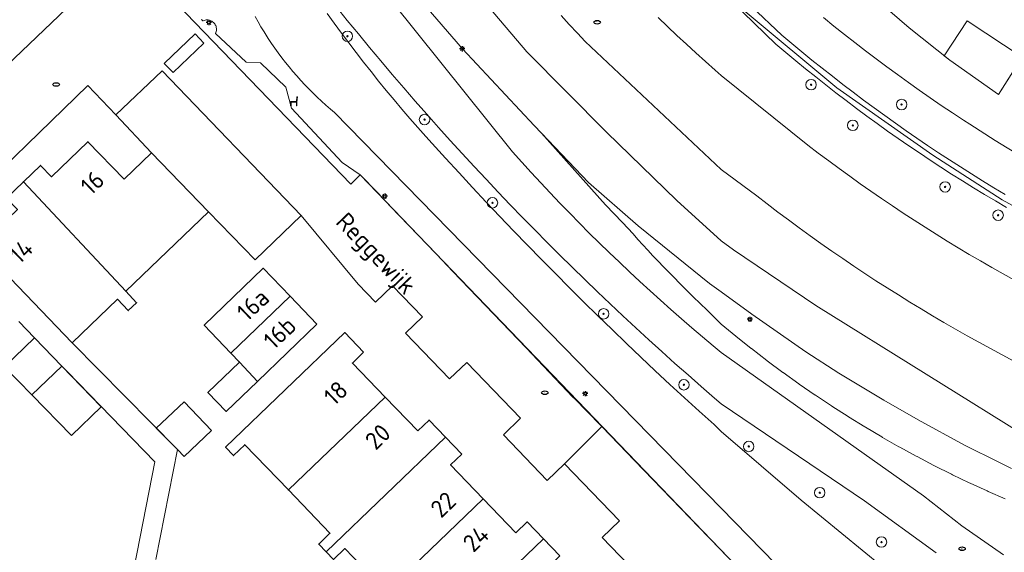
# Model space of a CAD drawing. Header units: metres. Extents: x 152610 to 160096, y 456114 to 462495.
# Tile 590 of 938: x 158446 to 158522, y 460368 to 460408. Entities that reach past the tile are written whole.
import ezdxf
from ezdxf.enums import TextEntityAlignment as Align

# ---------------------------------------------------------------- set-up
doc = ezdxf.new("R2010")
doc.units = ezdxf.units.M
doc.header["$LTSCALE"] = 0.5
doc.layers.get('0').update_dxf_attribs({"linetype": 'CONTINUOUS'})
for name, color, linetype, lineweight in [('B-PV-GR-BEPLANTING_CULTUUR_BOSPLANTSOEN-GV', 251, 'CONTINUOUS', 18), ('B-PV-GR-BOOM-S', 251, 'CONTINUOUS', 25), ('B-PV-GW-TALUD_KRUIN-G', 251, 'CONTINUOUS', 18), ('B-PV-IE-MEUBILAIR-S', 251, 'CONTINUOUS', 25), ('B-PV-IE-MEUBILAIR_WEGMEUBILAIR-S', 251, 'CONTINUOUS', 25), ('B-PV-IE-TERREINAFSCHEIDING_KUNSTMATIG_MUUR-G', 251, 'IE-TERREINAFSCHEIDING_KUNSTMATIG-SO', 18), ('B-PV-KW-KUNSTWERK_GELUIDSWERING_SCHERM-G', 251, 'CONTINUOUS', 18), ('B-PV-OG-BEBOUWING-GV', 6, 'CONTINUOUS', 35), ('B-PV-OG-BEBOUWING-T18', 1, 'CONTINUOUS', 18), ('B-PV-OG-BEBOUWING_SCHUUR-GV', 251, 'CONTINUOUS', 18), ('B-PV-OG-TERREIN_BEGROEID-GV', 251, 'CONTINUOUS', 18), ('B-PV-OG-TOPOGRAFIE-T18', 1, 'CONTINUOUS', 18), ('B-PV-VH-GESLOTENVERHARDING_ASFALT-GV', 251, 'CONTINUOUS', 18), ('B-PV-VH-OPENVERHARDING_BETONSTRAATSTEEN-GV', 251, 'CONTINUOUS', 18), ('B-PV-VH-OPENVERHARDING_TEGEL-GV', 251, 'CONTINUOUS', 18)]:
    doc.layers.add(name, color=color, linetype=linetype, lineweight=lineweight)
doc.styles.add('NLCS-ISO', font='NLCS-ISO.ttf')
doc.styles.add('NLCS-ISO-M750-T18', font='NLCS-ISO.ttf', dxfattribs={"height": 1.35})
doc.linetypes.add('IE-TERREINAFSCHEIDING_KUNSTMATIG-SO', pattern='A,4,[82,NLCS.SHX,S=0.75,R=90,X=0,Y=0],4,-2', length=10)

# ---------------------------------------------------------------- blocks, each defined once
blk = doc.blocks.new('SIE-MEUBILAIR_PAAL_LICHTMAST-SO')
for points in [[(-0.62, 0), (-1, 0)], [(-0.71, 0.71), (-0.44, 0.44)], [(0, 1), (0, 0.62)], [(0.44, 0.44), (0.71, 0.71)], [(1, 0), (0.62, 0)], [(-0.71, -0.71), (-0.44, -0.44)], [(0, -0.62), (0, -1)], [(0.44, -0.44), (0.71, -0.71)]]:
    blk.add_lwpolyline(points)
blk.add_circle((0, 0), 0.5)
blk = doc.blocks.new('SIE-MEUBILAIR_PUT_RIOOLPUT-SO')
blk.add_ellipse((0, 0), major_axis=(1.25, 0), ratio=0.54)
at = {"style": 'NLCS-ISO'}
blk.add_text('ri', height=0.75, dxfattribs=at).set_placement((-0.04, 0.07), align=Align.MIDDLE_CENTER)
blk = doc.blocks.new('SIE-WEG_ZITBANK-SO')
at = {"color": 0, "linetype": 'ByBlock', "lineweight": 18}
blk.add_lwpolyline([(-0.91, -1.63), (-0.91, -0.2), (1.09, -0.2), (1.09, -1.63), (1.29, -1.63), (1.29, -0.21), (1.54, 1.78), (1.33, 1.78), (1.11, 0), (-1.11, 0), (-1.11, -1.63)], close=True, dxfattribs=at)
blk = doc.blocks.new('SGR-BOOM_GBKN-SO')
at = {"linetype": 'ByBlock', "lineweight": 18}
h = blk.add_hatch(color=0, dxfattribs=at)
h.dxf.hatch_style = 1
edge = h.paths.add_edge_path()
edge.add_arc((0, 0), 0.25, 0, 360)
at = {"color": 0, "linetype": 'ByBlock', "lineweight": 18}
for radius in [2, 0.25]:
    blk.add_circle((0, 0), radius, dxfattribs=at)
at = {"color": 0, "linetype": 'ByBlock', "lineweight": 18, "style": 'NLCS-ISO'}
blk.add_attdef('SOORT', (2.5, 0), '', height=1.5, dxfattribs=at)

msp = doc.modelspace()

# ---------------------------------------------------------------- linework, layer by layer
at = {"layer": 'B-PV-GR-BEPLANTING_CULTUUR_BOSPLANTSOEN-GV', "flags": 128}
for points in [[(158521.653, 460394.902), (158520.797, 460395.415), (158519.944, 460395.936), (158519.096, 460396.463), (158518.253, 460396.997), (158517.413, 460397.538), (158516.578, 460398.086), (158515.747, 460398.64), (158514.921, 460399.201), (158514.1, 460399.768), (158513.282, 460400.342), (158512.47, 460400.923), (158511.662, 460401.51), (158510.859, 460402.103), (158510.061, 460402.703), (158509.267, 460403.31), (158508.479, 460403.922), (158507.695, 460404.541), (158506.917, 460405.166), (158506.143, 460405.798), (158505.374, 460406.435), (158504.611, 460407.079), (158500, 460411.463)], [(158500, 460411.463), (158504.611, 460407.079), (158505.374, 460406.435), (158506.143, 460405.798), (158506.917, 460405.166), (158507.695, 460404.541), (158508.479, 460403.922), (158509.267, 460403.31), (158510.061, 460402.703), (158510.859, 460402.103), (158511.662, 460401.51), (158512.47, 460400.923), (158513.282, 460400.342), (158514.1, 460399.768), (158514.921, 460399.201), (158515.747, 460398.64), (158516.578, 460398.086), (158517.413, 460397.538), (158518.253, 460396.997), (158519.096, 460396.463), (158519.944, 460395.936), (158520.797, 460395.415), (158521.653, 460394.902)], [(158500, 460410.444), (158504.174, 460406.373), (158504.924, 460405.739), (158505.678, 460405.111), (158506.438, 460404.489), (158507.203, 460403.874), (158507.973, 460403.265), (158508.747, 460402.662), (158509.527, 460402.065), (158510.311, 460401.475), (158511.101, 460400.891), (158511.895, 460400.313), (158512.693, 460399.743), (158513.497, 460399.178), (158514.304, 460398.62), (158515.117, 460398.069), (158515.933, 460397.525), (158516.755, 460396.987), (158517.58, 460396.456), (158518.41, 460395.931), (158519.244, 460395.413), (158520.083, 460394.903), (158520.925, 460394.399), (158521.772, 460393.902)], [(158521.772, 460393.902), (158520.925, 460394.399), (158520.083, 460394.903), (158519.244, 460395.413), (158518.41, 460395.931), (158517.58, 460396.456), (158516.755, 460396.987), (158515.933, 460397.525), (158515.117, 460398.069), (158514.304, 460398.62), (158513.497, 460399.178), (158512.693, 460399.743), (158511.895, 460400.313), (158511.101, 460400.891), (158510.311, 460401.475), (158509.527, 460402.065), (158508.747, 460402.662), (158507.973, 460403.265), (158507.203, 460403.874), (158506.438, 460404.489), (158505.678, 460405.111), (158504.924, 460405.739), (158504.174, 460406.373), (158500, 460410.444)], [(158523.835, 460406.752), (158521.16, 460402.529), (158517.443, 460405.151), (158514.333, 460407.618), (158512.122, 460409.533)], [(158512.312, 460366.451), (158506.1, 460371.551), (158500, 460376.786), (158499.447, 460377.315), (158498.319, 460378.334), (158497.196, 460379.359), (158496.078, 460380.39), (158494.966, 460381.427), (158493.86, 460382.47), (158492.759, 460383.518), (158491.663, 460384.572), (158490.573, 460385.632), (158489.489, 460386.698), (158488.41, 460387.769), (158487.337, 460388.846), (158486.269, 460389.929), (158485.208, 460391.017), (158484.152, 460392.111), (158483.102, 460393.21), (158482.057, 460394.315), (158481.019, 460395.425), (158479.986, 460396.541), (158478.959, 460397.662), (158477.938, 460398.789), (158477.459, 460399.32), (158476.843, 460400.013), (158476.233, 460400.712), (158475.629, 460401.416), (158475.031, 460402.125), (158474.439, 460402.839), (158473.854, 460403.559), (158473.274, 460404.283), (158472.701, 460405.012), (158472.134, 460405.747), (158471.574, 460406.486), (158471.02, 460407.23), (158470.472, 460407.978), (158469.931, 460408.732)], [(158460.34, 460408.286), (158460.37, 460408.241), (158460.401, 460408.196), (158460.433, 460408.152), (158460.466, 460408.168), (158460.537, 460408.195), (158460.611, 460408.215), (158460.685, 460408.226), (158460.761, 460408.23), (158460.837, 460408.226), (158460.912, 460408.214), (158460.985, 460408.194), (158461.056, 460408.166), (158461.123, 460408.132), (158461.187, 460408.09), (158461.245, 460408.042), (158461.299, 460407.988), (158461.346, 460407.928), (158461.387, 460407.864), (158461.42, 460407.797), (158461.447, 460407.725), (158461.466, 460407.652), (158461.477, 460407.577), (158461.48, 460407.501), (158461.475, 460407.425), (158461.462, 460407.35), (158461.441, 460407.277), (158461.413, 460407.207), (158463.75, 460405), (158464.83, 460404.95), (158466.78, 460403.09), (158467.2, 460401.49), (158471.06, 460397.35), (158472.45, 460396.4), (158473.779, 460395.011), (158474.766, 460393.98), (158478.264, 460390.325), (158479.515, 460389.019), (158485.116, 460383.167), (158486.425, 460381.788), (158488.674, 460379.42), (158488.82, 460379.29), (158489.721, 460378.375), (158490.896, 460377.158), (158492.177, 460375.83), (158493.388, 460374.571), (158499.022, 460368.723), (158500, 460367.711), (158500.304, 460367.396)], [(158464.427, 460408.484), (158464.648, 460408.091), (158464.875, 460407.702), (158465.11, 460407.317), (158465.184, 460407.198), (158465.427, 460406.818), (158465.677, 460406.443), (158465.934, 460406.072), (158466.197, 460405.706), (158466.467, 460405.345), (158466.743, 460404.988), (158467.025, 460404.637), (158467.314, 460404.29), (158467.608, 460403.949), (158467.909, 460403.613), (158468.216, 460403.282), (158468.528, 460402.957), (158468.846, 460402.637), (158469.17, 460402.323), (158469.499, 460402.015), (158469.834, 460401.713), (158470.174, 460401.417), (158470.489, 460401.151), (158500, 460370.919), (158511.44, 460359.2)], [(158511.44, 460359.2), (158500, 460370.919), (158470.489, 460401.151), (158470.174, 460401.417), (158469.834, 460401.713), (158469.499, 460402.015), (158469.17, 460402.323), (158468.846, 460402.637), (158468.528, 460402.957), (158468.216, 460403.282), (158467.909, 460403.613), (158467.608, 460403.949), (158467.314, 460404.29), (158467.025, 460404.637), (158466.743, 460404.988), (158466.467, 460405.345), (158466.197, 460405.706), (158465.934, 460406.072), (158465.677, 460406.443), (158465.427, 460406.818), (158465.184, 460407.198), (158465.11, 460407.317), (158464.875, 460407.702), (158464.648, 460408.091), (158464.427, 460408.484)], [(158495.193, 460408.415), (158495.903, 460407.731), (158496.618, 460407.052), (158497.339, 460406.379), (158498.065, 460405.711), (158498.797, 460405.05), (158499.534, 460404.395), (158500, 460403.986), (158506.617, 460398.654), (158507.405, 460398.052), (158508.199, 460397.457), (158508.997, 460396.868), (158509.8, 460396.286), (158510.607, 460395.71), (158511.419, 460395.141), (158512.236, 460394.578), (158513.057, 460394.022), (158513.883, 460393.472), (158514.713, 460392.929), (158515.547, 460392.393), (158516.386, 460391.864), (158517.229, 460391.341), (158518.076, 460390.825), (158518.927, 460390.316), (158519.783, 460389.814), (158520.642, 460389.319), (158521.505, 460388.831), (158522.373, 460388.35)], [(158507.799, 460408.404), (158508.592, 460407.763), (158509.39, 460407.128), (158510.192, 460406.5), (158511, 460405.878), (158511.813, 460405.262), (158512.63, 460404.653), (158513.452, 460404.05), (158514.279, 460403.453), (158515.11, 460402.863), (158515.946, 460402.28), (158516.787, 460401.703), (158517.632, 460401.133), (158518.481, 460400.57), (158518.956, 460400.259), (158520.89, 460399.023), (158522.846, 460397.822)], [(158522.846, 460397.822), (158520.89, 460399.023), (158518.956, 460400.259), (158518.481, 460400.57), (158517.632, 460401.133), (158516.787, 460401.703), (158515.946, 460402.28), (158515.11, 460402.863), (158514.279, 460403.453), (158513.452, 460404.05), (158512.63, 460404.653), (158511.813, 460405.262), (158511, 460405.878), (158510.192, 460406.5), (158509.39, 460407.128), (158508.592, 460407.763), (158507.799, 460408.404)]]:
    msp.add_lwpolyline(points, dxfattribs=at)
at = {"layer": 'B-PV-GW-TALUD_KRUIN-G', "flags": 128}
for points in [[(158500, 460411.463), (158504.611, 460407.079), (158505.374, 460406.435), (158506.143, 460405.798), (158506.917, 460405.166), (158507.695, 460404.541), (158508.479, 460403.922), (158509.267, 460403.31), (158510.061, 460402.703), (158510.859, 460402.103), (158511.662, 460401.51), (158512.47, 460400.923), (158513.282, 460400.342), (158514.1, 460399.768), (158514.921, 460399.201), (158515.747, 460398.64), (158516.578, 460398.086), (158517.413, 460397.538), (158518.253, 460396.997), (158519.096, 460396.463), (158519.944, 460395.936), (158520.797, 460395.415), (158521.653, 460394.902)], [(158521.772, 460393.902), (158520.925, 460394.399), (158520.083, 460394.903), (158519.244, 460395.413), (158518.41, 460395.931), (158517.58, 460396.456), (158516.755, 460396.987), (158515.933, 460397.525), (158515.117, 460398.069), (158514.304, 460398.62), (158513.497, 460399.178), (158512.693, 460399.743), (158511.895, 460400.313), (158511.101, 460400.891), (158510.311, 460401.475), (158509.527, 460402.065), (158508.747, 460402.662), (158507.973, 460403.265), (158507.203, 460403.874), (158506.438, 460404.489), (158505.678, 460405.111), (158504.924, 460405.739), (158504.174, 460406.373), (158500, 460410.444)], [(158464.427, 460408.484), (158464.648, 460408.091), (158464.875, 460407.702), (158465.11, 460407.317), (158465.184, 460407.198), (158465.427, 460406.818), (158465.677, 460406.443), (158465.934, 460406.072), (158466.197, 460405.706), (158466.467, 460405.345), (158466.743, 460404.988), (158467.025, 460404.637), (158467.314, 460404.29), (158467.608, 460403.949), (158467.909, 460403.613), (158468.216, 460403.282), (158468.528, 460402.957), (158468.846, 460402.637), (158469.17, 460402.323), (158469.499, 460402.015), (158469.834, 460401.713), (158470.174, 460401.417), (158470.489, 460401.151), (158500, 460370.919), (158511.44, 460359.2)], [(158511.44, 460359.2), (158500, 460370.919), (158470.489, 460401.151), (158470.174, 460401.417), (158469.834, 460401.713), (158469.499, 460402.015), (158469.17, 460402.323), (158468.846, 460402.637), (158468.528, 460402.957), (158468.216, 460403.282), (158467.909, 460403.613), (158467.608, 460403.949), (158467.314, 460404.29), (158467.025, 460404.637), (158466.743, 460404.988), (158466.467, 460405.345), (158466.197, 460405.706), (158465.934, 460406.072), (158465.677, 460406.443), (158465.427, 460406.818), (158465.184, 460407.198), (158465.11, 460407.317), (158464.875, 460407.702), (158464.648, 460408.091), (158464.427, 460408.484)]]:
    msp.add_lwpolyline(points, dxfattribs=at)
at = {"layer": 'B-PV-IE-TERREINAFSCHEIDING_KUNSTMATIG_MUUR-G', "flags": 128}
msp.add_lwpolyline([(158521.378, 460352.995), (158519.81, 460353.4), (158518.61, 460348.46), (158516.66, 460348.98), (158504.92, 460361.11), (158505.65, 460361.84), (158472.45, 460396.4), (158471.72, 460395.68), (158459.15, 460408.74), (158457.59, 460410.52), (158457.195, 460410.765), (158457.671, 460411.025), (158458.075, 460411.348), (158458.542, 460411.86), (158459.034, 460412.515), (158459.341, 460413.252), (158459.558, 460414.069), (158459.574, 460414.805), (158459.526, 460415.424), (158459.405, 460415.945), (158459.195, 460416.538), (158459.002, 460416.942), (158457.131, 460418.899), (158445.14, 460431.21), (158444.689, 460431.784), (158444.407, 460432.439), (158444.157, 460433.194), (158444.004, 460433.903), (158443.996, 460434.657), (158444.036, 460435.348), (158444.194, 460436.06), (158445.856, 460441.519)], dxfattribs=at)
at = {"layer": 'B-PV-KW-KUNSTWERK_GELUIDSWERING_SCHERM-G', "flags": 128}
msp.add_lwpolyline([(158635.895, 460374.715), (158616.245, 460375.828), (158588.023, 460377.633), (158574.598, 460378.252), (158568.22, 460378.944), (158561.841, 460379.877), (158555.617, 460381.179), (158543.247, 460384.798), (158537.224, 460386.746), (158526.863, 460391.505), (158521.436, 460394.486), (158516.155, 460397.889), (158508.817, 460403.034), (158501.81, 460408.879), (158493.408, 460416.547), (158489.36, 460421.368), (158485.699, 460426.854), (158482.281, 460431.865), (158479.168, 460436.534), (158477.475, 460441.086), (158476.62, 460445.072), (158476.128, 460448.475), (158475.862, 460451.286)], dxfattribs=at)
at = {"layer": 'B-PV-OG-BEBOUWING-GV', "flags": 128}
for points in [[(158454.44, 460396.06), (158451.67, 460398.93), (158448.88, 460396.25), (158448.05, 460397.12), (158446.75, 460395.87), (158446.748, 460395.868), (158454.55, 460387.5), (158460.86, 460393.56), (158456.53, 460398.07)], [(158454.55, 460387.5), (158446.748, 460395.868), (158445.45, 460394.62), (158446.29, 460393.76), (158443.497, 460391.073), (158443.37, 460390.95), (158450.46, 460383.57), (158453.92, 460386.89), (158454.75, 460386.03), (158455.38, 460386.63)], [(158467.09, 460387.12), (158465.05, 460389.26), (158460.54, 460384.9), (158462.58, 460382.77)], [(158469.13, 460384.98), (158467.09, 460387.12), (158462.58, 460382.77), (158463.24, 460382.09), (158464.602, 460380.616)], [(158447.587, 460383.945), (158445.31, 460381.739), (158447.397, 460379.584), (158449.675, 460381.791)], [(158472.71, 460382.85), (158471.28, 460384.34), (158462.17, 460375.58), (158462.77, 460374.95), (158463.64, 460375.78), (158466.97, 460372.32), (158474.34, 460379.42), (158471.85, 460382.01)], [(158464.602, 460380.616), (158463.24, 460382.09), (158460.83, 460379.76), (158462.22, 460378.32)], [(158476.84, 460376.83), (158474.34, 460379.42), (158466.97, 460372.32), (158470.14, 460369.02), (158469.28, 460368.19), (158469.851, 460367.599), (158478.95, 460376.36), (158477.7, 460377.66)], [(158480.2, 460375.06), (158478.95, 460376.36), (158469.851, 460367.599), (158470.41, 460367.01), (158471.28, 460367.84), (158474.45, 460364.54), (158481.83, 460371.64), (158479.34, 460374.23)], [(158484.33, 460369.04), (158481.83, 460371.64), (158474.45, 460364.54), (158477.63, 460361.24), (158476.77, 460360.41), (158477.33, 460359.82), (158486.44, 460368.58), (158485.19, 460369.88)], [(158487.69, 460367.28), (158486.44, 460368.58), (158477.33, 460359.82), (158477.9, 460359.23), (158478.77, 460360.06), (158481.94, 460356.76), (158489.32, 460363.86), (158486.82, 460366.45)]]:
    msp.add_lwpolyline(points, close=True, dxfattribs=at)
at = {"layer": 'B-PV-OG-BEBOUWING_SCHUUR-GV', "flags": 128}
for points in [[(158522.962, 460405.374), (158518.773, 460408.157), (158517.006, 460405.498), (158517.443, 460405.151), (158521.16, 460402.529)], [(158452.687, 460378.683), (158449.675, 460381.791), (158447.397, 460379.584), (158450.409, 460376.476)], [(158461.102, 460376.862), (158459.006, 460379.064), (158456.885, 460377.045), (158458.494, 460375.411), (158459.018, 460374.878)]]:
    msp.add_lwpolyline(points, close=True, dxfattribs=at)
at = {"layer": 'B-PV-OG-TERREIN_BEGROEID-GV', "flags": 128}
for points in [[(158465.806, 460420.98), (158484.071, 460398.158), (158484.783, 460397.363), (158485.501, 460396.573), (158486.225, 460395.789), (158486.954, 460395.01), (158487.69, 460394.236), (158488.431, 460393.468), (158489.178, 460392.706), (158489.93, 460391.949), (158490.689, 460391.198), (158491.453, 460390.453), (158492.222, 460389.713), (158492.997, 460388.979), (158493.777, 460388.251), (158494.563, 460387.529), (158495.355, 460386.813), (158496.151, 460386.102), (158496.953, 460385.398), (158497.76, 460384.7), (158498.573, 460384.008), (158499.391, 460383.322), (158500, 460382.817), (158511.503, 460374.64), (158515.437, 460371.885), (158518.348, 460369.582), (158521.535, 460367.372)], [(158521.66, 460371.638), (158520.37, 460372.203), (158520.282, 460372.243), (158518.996, 460372.833), (158518.914, 460372.872), (158517.633, 460373.487), (158517.558, 460373.524), (158516.282, 460374.165), (158516.212, 460374.201), (158514.943, 460374.866), (158514.88, 460374.9), (158513.616, 460375.59), (158513.559, 460375.622), (158512.303, 460376.338), (158512.251, 460376.368), (158511.002, 460377.108), (158510.956, 460377.136), (158509.715, 460377.9), (158509.675, 460377.926), (158508.442, 460378.715), (158508.407, 460378.738), (158507.184, 460379.552), (158507.154, 460379.573), (158505.94, 460380.411), (158505.916, 460380.429), (158504.712, 460381.292), (158504.692, 460381.306), (158503.499, 460382.194), (158503.485, 460382.205), (158502.302, 460383.117), (158502.293, 460383.124), (158501.121, 460384.06), (158501.117, 460384.064), (158500, 460384.988), (158498.921, 460386.069), (158497.859, 460387.08), (158497.443, 460387.491), (158497.335, 460387.593), (158497.23, 460387.701), (158494.779, 460390.22), (158494.397, 460390.632), (158494.018, 460391.047), (158493.641, 460391.464), (158493.267, 460391.883), (158492.471, 460392.75), (158491.164, 460394.107), (158486.284, 460399.569), (158485.711, 460400.17), (158480.259, 460406.028), (158476.326, 460410.57)], [(158469.931, 460408.732), (158470.472, 460407.978), (158471.02, 460407.23), (158471.574, 460406.486), (158472.134, 460405.747), (158472.701, 460405.012), (158473.274, 460404.283), (158473.854, 460403.559), (158474.439, 460402.839), (158475.031, 460402.125), (158475.629, 460401.416), (158476.233, 460400.712), (158476.843, 460400.013), (158477.459, 460399.32), (158477.938, 460398.789), (158478.959, 460397.662), (158479.986, 460396.541), (158481.019, 460395.425), (158482.057, 460394.315), (158483.102, 460393.21), (158484.152, 460392.111), (158485.208, 460391.017), (158486.269, 460389.929), (158487.337, 460388.846), (158488.41, 460387.769), (158489.489, 460386.698), (158490.573, 460385.632), (158491.663, 460384.572), (158492.759, 460383.518), (158493.86, 460382.47), (158494.966, 460381.427), (158496.078, 460380.39), (158497.196, 460379.359), (158498.319, 460378.334), (158499.447, 460377.315), (158500, 460376.786), (158506.1, 460371.551), (158512.312, 460366.451)], [(158516.395, 460367.518), (158510.936, 460371.486), (158500.002, 460378.901), (158499.49, 460379.34), (158498.475, 460380.219), (158497.465, 460381.104), (158496.46, 460381.995), (158495.46, 460382.892), (158494.466, 460383.795), (158493.478, 460384.704), (158492.495, 460385.619), (158491.517, 460386.539), (158490.545, 460387.465), (158489.578, 460388.397), (158488.617, 460389.335), (158487.661, 460390.279), (158486.711, 460391.228), (158485.767, 460392.183), (158484.828, 460393.143), (158483.895, 460394.109), (158482.968, 460395.081), (158482.047, 460396.058), (158481.132, 460397.041), (158480.222, 460398.029), (158479.319, 460399.022), (158478.421, 460400.021), (158477.529, 460401.025), (158476.643, 460402.034), (158475.764, 460403.049), (158474.89, 460404.069), (158474.023, 460405.094), (158473.161, 460406.124), (158472.306, 460407.16), (158471.457, 460408.2), (158470.614, 460409.245)], [(158487.785, 460408.565), (158488.403, 460407.888), (158489.028, 460407.216), (158489.624, 460406.586), (158499.99, 460396.811), (158502.709, 460394.791), (158503.512, 460394.17), (158504.321, 460393.554), (158505.134, 460392.946), (158505.952, 460392.343), (158506.774, 460391.747), (158507.601, 460391.158), (158508.433, 460390.575), (158509.27, 460389.999), (158510.111, 460389.429), (158510.956, 460388.866), (158511.806, 460388.31), (158512.66, 460387.76), (158513.518, 460387.217), (158514.381, 460386.681), (158515.248, 460386.152), (158516.119, 460385.629), (158516.994, 460385.113), (158517.873, 460384.605), (158518.756, 460384.103), (158519.644, 460383.608), (158520.534, 460383.12), (158521.429, 460382.64), (158522.328, 460382.166)], [(158522.373, 460388.35), (158521.505, 460388.831), (158520.642, 460389.319), (158519.783, 460389.814), (158518.927, 460390.316), (158518.076, 460390.825), (158517.229, 460391.341), (158516.386, 460391.864), (158515.547, 460392.393), (158514.713, 460392.929), (158513.883, 460393.472), (158513.057, 460394.022), (158512.236, 460394.578), (158511.419, 460395.141), (158510.607, 460395.71), (158509.8, 460396.286), (158508.997, 460396.868), (158508.199, 460397.457), (158507.405, 460398.052), (158506.617, 460398.654), (158500, 460403.986), (158499.534, 460404.395), (158498.797, 460405.05), (158498.065, 460405.711), (158497.339, 460406.379), (158496.618, 460407.052), (158495.903, 460407.731), (158495.193, 460408.415)], [(158522.141, 460373.957), (158521.239, 460374.415), (158518.549, 460375.747), (158515.025, 460377.677), (158512.407, 460379.173), (158508.977, 460381.246), (158506.446, 460382.868), (158502.344, 460385.741), (158500, 460387.451), (158499.106, 460388.103), (158493.657, 460392.498), (158489.874, 460395.803), (158486.284, 460399.569), (158491.164, 460394.107), (158492.471, 460392.75), (158493.267, 460391.883), (158493.641, 460391.464), (158494.018, 460391.047), (158494.397, 460390.632), (158494.779, 460390.22), (158497.23, 460387.701), (158497.335, 460387.593), (158497.443, 460387.491), (158497.859, 460387.08), (158498.921, 460386.069), (158500, 460384.988), (158501.117, 460384.064), (158501.121, 460384.06), (158502.293, 460383.124), (158502.302, 460383.117), (158503.485, 460382.205), (158503.499, 460382.194), (158504.692, 460381.306), (158504.712, 460381.292), (158505.916, 460380.429), (158505.94, 460380.411), (158507.154, 460379.573), (158507.184, 460379.552), (158508.407, 460378.738), (158508.442, 460378.715), (158509.675, 460377.926), (158509.715, 460377.9), (158510.956, 460377.136), (158511.002, 460377.108), (158512.251, 460376.368), (158512.303, 460376.338), (158513.559, 460375.622), (158513.616, 460375.59), (158514.88, 460374.9), (158514.943, 460374.866), (158516.212, 460374.201), (158516.282, 460374.165), (158517.558, 460373.524), (158517.633, 460373.487), (158518.914, 460372.872), (158518.996, 460372.833), (158520.282, 460372.243), (158520.37, 460372.203), (158521.66, 460371.638)]]:
    msp.add_lwpolyline(points, dxfattribs=at)
at = {"layer": 'B-PV-VH-GESLOTENVERHARDING_ASFALT-GV', "flags": 128}
for points in [[(158521.535, 460367.372), (158518.348, 460369.582), (158515.437, 460371.885), (158511.503, 460374.64), (158500, 460382.817), (158499.391, 460383.322), (158498.573, 460384.008), (158497.76, 460384.7), (158496.953, 460385.398), (158496.151, 460386.102), (158495.355, 460386.813), (158494.563, 460387.529), (158493.777, 460388.251), (158492.997, 460388.979), (158492.222, 460389.713), (158491.453, 460390.453), (158490.689, 460391.198), (158489.93, 460391.949), (158489.178, 460392.706), (158488.431, 460393.468), (158487.69, 460394.236), (158486.954, 460395.01), (158486.225, 460395.789), (158485.501, 460396.573), (158484.783, 460397.363), (158484.071, 460398.158), (158465.806, 460420.98)], [(158524.055, 460375.916), (158507.207, 460386.404), (158500.943, 460390.669), (158500, 460391.353), (158496.604, 460394.446), (158491.251, 460399.663), (158485.166, 460405.801), (158478.116, 460414.128)], [(158478.116, 460414.128), (158485.166, 460405.801), (158491.251, 460399.663), (158496.604, 460394.446), (158500, 460391.353), (158500.943, 460390.669), (158507.207, 460386.404), (158524.055, 460375.916)], [(158476.326, 460410.57), (158480.259, 460406.028), (158485.711, 460400.17), (158486.284, 460399.569), (158489.874, 460395.803), (158493.657, 460392.498), (158499.106, 460388.103), (158500, 460387.451), (158502.344, 460385.741), (158506.446, 460382.868), (158508.977, 460381.246), (158512.407, 460379.173), (158515.025, 460377.677), (158518.549, 460375.747), (158521.239, 460374.415), (158522.141, 460373.957)], [(158470.614, 460409.245), (158471.457, 460408.2), (158472.306, 460407.16), (158473.161, 460406.124), (158474.023, 460405.094), (158474.89, 460404.069), (158475.764, 460403.049), (158476.643, 460402.034), (158477.529, 460401.025), (158478.421, 460400.021), (158479.319, 460399.022), (158480.222, 460398.029), (158481.132, 460397.041), (158482.047, 460396.058), (158482.968, 460395.081), (158483.895, 460394.109), (158484.828, 460393.143), (158485.767, 460392.183), (158486.711, 460391.228), (158487.661, 460390.279), (158488.617, 460389.335), (158489.578, 460388.397), (158490.545, 460387.465), (158491.517, 460386.539), (158492.495, 460385.619), (158493.478, 460384.704), (158494.466, 460383.795), (158495.46, 460382.892), (158496.46, 460381.995), (158497.465, 460381.104), (158498.475, 460380.219), (158499.49, 460379.34), (158500.002, 460378.901), (158510.936, 460371.486), (158516.395, 460367.518)], [(158522.328, 460382.166), (158521.429, 460382.64), (158520.534, 460383.12), (158519.644, 460383.608), (158518.756, 460384.103), (158517.873, 460384.605), (158516.994, 460385.113), (158516.119, 460385.629), (158515.248, 460386.152), (158514.381, 460386.681), (158513.518, 460387.217), (158512.66, 460387.76), (158511.806, 460388.31), (158510.956, 460388.866), (158510.111, 460389.429), (158509.27, 460389.999), (158508.433, 460390.575), (158507.601, 460391.158), (158506.774, 460391.747), (158505.952, 460392.343), (158505.134, 460392.946), (158504.321, 460393.554), (158503.512, 460394.17), (158502.709, 460394.791), (158499.99, 460396.811), (158489.624, 460406.586), (158489.028, 460407.216), (158488.403, 460407.888), (158487.785, 460408.565)]]:
    msp.add_lwpolyline(points, dxfattribs=at)
at = {"layer": 'B-PV-VH-OPENVERHARDING_BETONSTRAATSTEEN-GV', "flags": 128}
for points in [[(158454.574, 460413.458), (158442.63, 460402.04)], [(158441.44, 460393.3), (158451.67, 460403.21), (158453.787, 460400.971), (158457.331, 460404.348), (158467.945, 460393.277), (158472.3, 460388.04), (158473.62, 460386.66), (158474.92, 460387.91), (158477.2, 460385.54), (158475.9, 460384.29), (158479.27, 460380.8), (158480.58, 460382.06), (158484.68, 460377.8), (158483.37, 460376.54), (158486.72, 460373.05), (158488.03, 460374.31), (158490.896, 460377.158), (158489.721, 460378.375), (158488.82, 460379.29), (158488.674, 460379.42), (158486.425, 460381.788), (158485.116, 460383.167), (158479.515, 460389.019), (158478.264, 460390.325), (158474.766, 460393.98), (158473.779, 460395.011), (158472.45, 460396.4), (158471.72, 460395.68), (158459.15, 460408.74)], [(158459.15, 460408.74), (158471.72, 460395.68), (158472.45, 460396.4), (158471.06, 460397.35), (158467.2, 460401.49), (158466.78, 460403.09), (158464.83, 460404.95), (158463.75, 460405), (158461.413, 460407.207), (158461.441, 460407.277), (158461.462, 460407.35), (158461.475, 460407.425), (158461.48, 460407.501), (158461.477, 460407.577), (158461.466, 460407.652), (158461.447, 460407.725), (158461.42, 460407.797), (158461.387, 460407.864), (158461.346, 460407.928), (158461.299, 460407.988), (158461.245, 460408.042), (158461.187, 460408.09), (158461.123, 460408.132), (158461.056, 460408.166), (158460.985, 460408.194), (158460.912, 460408.214), (158460.837, 460408.226), (158460.761, 460408.23), (158460.685, 460408.226), (158460.611, 460408.215), (158460.537, 460408.195), (158460.466, 460408.168), (158460.433, 460408.152), (158460.401, 460408.196), (158460.37, 460408.241), (158460.34, 460408.286)], [(158500.304, 460367.396), (158500, 460367.711), (158499.022, 460368.723), (158493.388, 460374.571), (158492.177, 460375.83), (158490.896, 460377.158), (158488.03, 460374.31), (158492.23, 460369.96), (158490.92, 460368.69), (158494.28, 460365.21)]]:
    msp.add_lwpolyline(points, dxfattribs=at)
for points in [[(158458.168, 460404.207), (158457.493, 460404.911), (158459.84, 460407.161), (158460.515, 460406.457)], [(158458.168, 460404.207), (158460.515, 460406.457), (158459.84, 460407.161), (158457.493, 460404.911)], [(158467.945, 460393.277), (158457.331, 460404.348), (158453.787, 460400.971), (158456.53, 460398.07), (158460.86, 460393.56), (158464.426, 460389.9)]]:
    msp.add_lwpolyline(points, close=True, dxfattribs=at)
at = {"layer": 'B-PV-VH-OPENVERHARDING_TEGEL-GV', "flags": 128}
for points in [[(158456.847, 460367.001), (158458.494, 460375.411), (158450.46, 460383.57), (158443.37, 460390.95)], [(158446.39, 460385.18), (158447.587, 460383.945), (158449.675, 460381.791), (158450.101, 460381.351), (158456.78, 460374.46), (158454.739, 460364.052)]]:
    msp.add_lwpolyline(points, dxfattribs=at)

# ---------------------------------------------------------------- block references
at = {"layer": 'B-PV-GR-BOOM-S', "xscale": 0.2, "yscale": 0.2, "zscale": 0.2}
for p in [(158471.468, 460406.981), (158506.852, 460403.284), (158513.763, 460401.769), (158477.357, 460400.62), (158510.038, 460400.177), (158517.081, 460395.474), (158482.541, 460394.259), (158521.124, 460393.311), (158491.022, 460385.777), (158497.148, 460380.358), (158502.095, 460375.646), (158507.514, 460372.112), (158512.226, 460368.343)]:
    msp.add_blockref('SGR-BOOM_GBKN-SO', p, dxfattribs=at)
at = {"layer": 'B-PV-IE-MEUBILAIR-S', "xscale": 0.2, "yscale": 0.2, "zscale": 0.2}
for name, p in [('SIE-MEUBILAIR_PAAL_LICHTMAST-SO', (158460.901, 460408.032)), ('SIE-MEUBILAIR_PUT_RIOOLPUT-SO', (158490.524, 460408.051)), ('SIE-MEUBILAIR_PAAL_LICHTMAST-SO', (158480.23, 460406.027)), ('SIE-MEUBILAIR_PUT_RIOOLPUT-SO', (158449.24, 460403.3)), ('SIE-MEUBILAIR_PAAL_LICHTMAST-SO', (158474.317, 460394.765)), ('SIE-MEUBILAIR_PAAL_LICHTMAST-SO', (158502.185, 460385.36)), ('SIE-MEUBILAIR_PUT_RIOOLPUT-SO', (158486.53, 460379.75)), ('SIE-MEUBILAIR_PAAL_LICHTMAST-SO', (158489.611, 460379.681)), ('SIE-MEUBILAIR_PUT_RIOOLPUT-SO', (158518.372, 460367.831))]:
    msp.add_blockref(name, p, dxfattribs=at)
at = {"layer": 'B-PV-IE-MEUBILAIR_WEGMEUBILAIR-S', "xscale": 0.2, "yscale": 0.2, "zscale": 0.2}
msp.add_blockref('SIE-WEG_ZITBANK-SO', (158467.357, 460401.998), dxfattribs=at)

# ---------------------------------------------------------------- texts
at = {"layer": 'B-PV-OG-BEBOUWING-T18', "style": 'NLCS-ISO-M750-T18'}
for s, rotation, p in [('16', 43.8, (158452.007, 460395.787)), ('14', 43.9, (158446.564, 460390.554)), ('16a', 43.6, (158464.26, 460386.465)), ('16b', 43.6, (158466.3, 460384.325)), ('18', 43.8, (158470.576, 460379.728)), ('20', 44, (158473.791, 460376.389)), ('22', 43.9, (158478.783, 460371.202)), ('24', 43.9, (158481.278, 460368.607))]:
    msp.add_text(s, height=1.35, rotation=rotation, dxfattribs=at).set_placement(p, align=Align.MIDDLE)
at = {"layer": 'B-PV-OG-TOPOGRAFIE-T18', "style": 'NLCS-ISO-M750-T18'}
msp.add_text('Reggewijk', height=1.35, rotation=313.9, dxfattribs=at).set_placement((158473.517, 460390.257), align=Align.MIDDLE)

doc.saveas('drawing.dxf')
